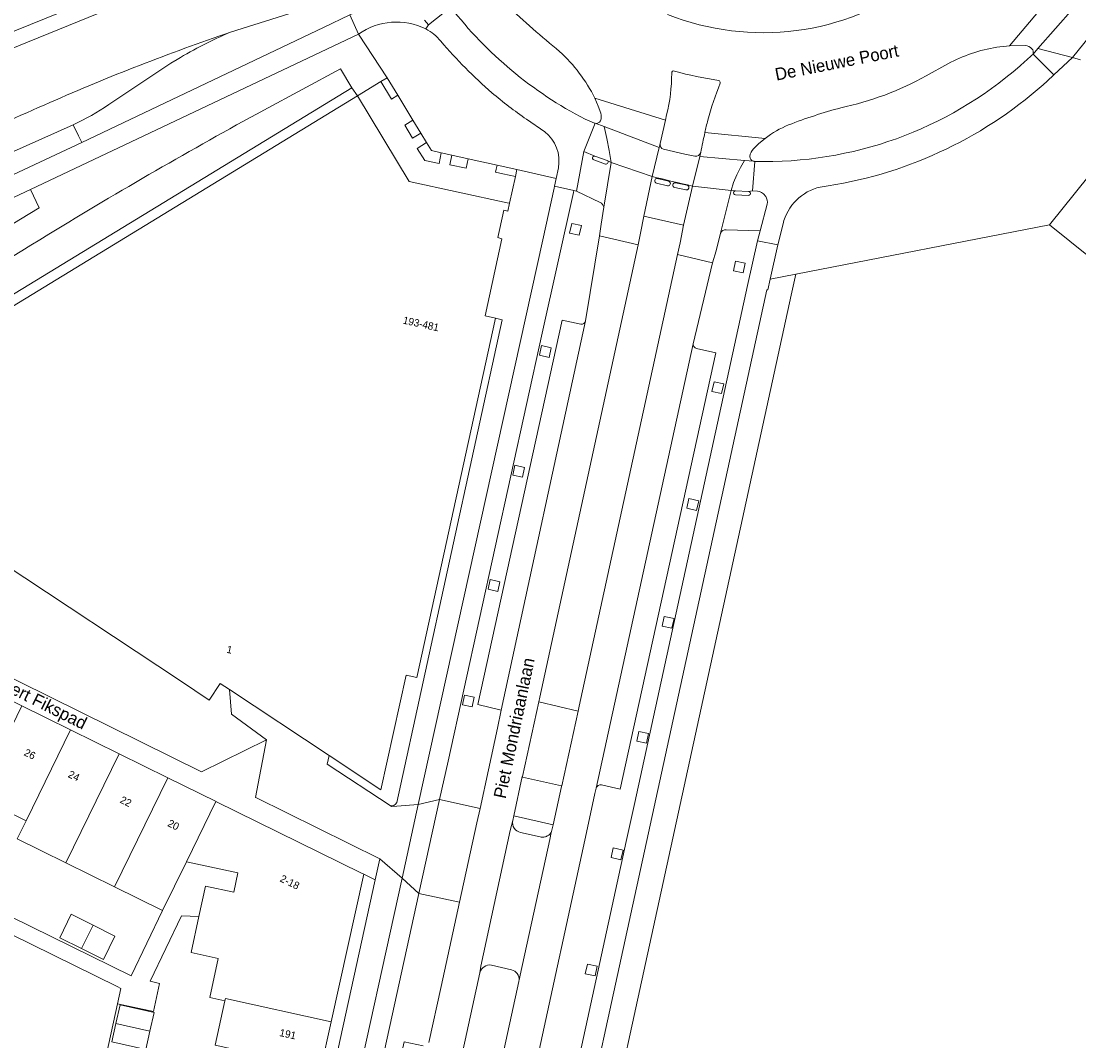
# Model space of a CAD drawing. Header units: metres. Extents: x 151448 to 154749, y 463108 to 465296.
# Tile 285 of 449: x 154432 to 154539, y 463240 to 463343. Entities that reach past the tile are written whole.
import ezdxf
from ezdxf.enums import TextEntityAlignment as Align

# ---------------------------------------------------------------- set-up
doc = ezdxf.new("R2010")
doc.units = ezdxf.units.M
for name, color, linetype, lineweight in [('B-PV-GR-BEPLANTING_CULTUUR_BODEMBEDEKKER-GV', 253, 'Continuous', 9), ('B-PV-GR-GROENVOORZIENING-GV', 253, 'Continuous', 9), ('B-PV-GR-HAAG-GV', 253, 'Continuous', 9), ('B-PV-OG-BEBOUWING-GV', 1, 'Continuous', 9), ('B-PV-OG-BEBOUWING-T18', 2, 'Continuous', 9), ('B-PV-OG-TERREIN_BEGROEID-GV', 253, 'Continuous', 9), ('B-PV-OG-TERREIN_ERF-GV', 253, 'Continuous', 9), ('B-PV-OG-TOPOGRAFIE-T18', 2, 'Continuous', 9), ('B-PV-VH-GESLOTENVERHARDING_ASFALT-GV', 253, 'Continuous', 9), ('B-PV-VH-GESLOTENVERHARDING_BETON-GV', 253, 'Continuous', 9), ('B-PV-VH-ONVERHARD-GV', 253, 'Continuous', 9), ('B-PV-VH-OPENVERHARDING_BETONSTRAATSTEEN-GV', 253, 'Continuous', 9), ('B-PV-VH-OPENVERHARDING_SIERBESTRATING-GV', 253, 'Continuous', 9), ('B-PV-VH-OPENVERHARDING_STRAATBAKSTEEN-GV', 253, 'Continuous', 9), ('B-PV-VH-OPENVERHARDING_TEGEL-GV', 253, 'Continuous', 9)]:
    doc.layers.add(name, color=color, linetype=linetype, lineweight=lineweight)
doc.styles.add('Drong', font='txt', dxfattribs={"height": 1.8})

msp = doc.modelspace()

# ---------------------------------------------------------------- linework, layer by layer
at = {"layer": 'B-PV-GR-BEPLANTING_CULTUUR_BODEMBEDEKKER-GV', "flags": 128}
msp.add_lwpolyline([(154482.897, 463266.771), (154482.887, 463266.727), (154486.818, 463265.84), (154486.849, 463265.833), (154488.5, 463273.376), (154484.528, 463274.317)], close=True, dxfattribs=at)
at = {"layer": 'B-PV-GR-GROENVOORZIENING-GV', "flags": 128}
for points in [[(154437.634, 463332.403), (154438.167, 463331.299), (154438.494, 463330.622), (154462.861, 463342.217), (154465.508, 463343.476), (154466.391, 463343.896), (154465.786, 463345.661), (154464.538, 463345.239), (154463.408, 463344.878), (154462.33, 463344.531), (154453.477, 463341.744)], [(154448.108, 463339), (154447.462, 463338.603), (154441.237, 463334.451)], [(154433.345, 463325.883), (154427.303, 463323.076), (154424.923, 463322.023), (154402.568, 463311.602), (154401.531, 463311.064), (154404.385, 463307.284)], [(154425.275, 463318.641), (154434.213, 463324.043), (154433.345, 463325.883)]]:
    msp.add_lwpolyline(points, dxfattribs=at)
at = {"layer": 'B-PV-GR-GROENVOORZIENING-GV'}
for points in [[(154453.477, 463341.744, 0.0334507), (154448.108, 463339)], [(154441.237, 463334.451, -0.0366325), (154437.634, 463332.403)]]:
    msp.add_lwpolyline(points, format="xyb", dxfattribs=at)
at = {"layer": 'B-PV-GR-GROENVOORZIENING-GV', "flags": 128}
for points in [[(154487.841, 463322.486), (154487.627, 463321.509), (154488.604, 463321.296), (154488.818, 463322.273)], [(154504.336, 463318.693), (154504.122, 463317.716), (154505.099, 463317.503), (154505.313, 463318.48)], [(154484.803, 463310.179), (154484.59, 463309.202), (154485.567, 463308.989), (154485.78, 463309.966)], [(154502.181, 463306.536), (154501.968, 463305.559), (154502.945, 463305.346), (154503.158, 463306.323)], [(154482.124, 463298.121), (154481.911, 463297.144), (154482.888, 463296.931), (154483.101, 463297.908)], [(154499.653, 463294.773), (154499.44, 463293.796), (154500.417, 463293.583), (154500.63, 463294.56)], [(154479.634, 463286.615), (154479.421, 463285.638), (154480.398, 463285.425), (154480.611, 463286.402)], [(154497.17, 463282.904), (154496.957, 463281.927), (154497.934, 463281.714), (154498.147, 463282.691)], [(154477.052, 463274.988), (154476.839, 463274.011), (154477.816, 463273.798), (154478.029, 463274.775)], [(154494.611, 463271.327), (154494.398, 463270.35), (154495.375, 463270.137), (154495.588, 463271.114)], [(154492.035, 463259.591), (154491.822, 463258.614), (154492.799, 463258.401), (154493.012, 463259.378)], [(154489.428, 463247.902), (154489.215, 463246.925), (154490.192, 463246.712), (154490.405, 463247.689)]]:
    msp.add_lwpolyline(points, close=True, dxfattribs=at)
at = {"layer": 'B-PV-GR-HAAG-GV', "flags": 128}
msp.add_lwpolyline([(154425.275, 463318.641), (154434.213, 463324.043), (154433.345, 463325.883), (154427.303, 463323.076), (154424.923, 463322.023), (154402.568, 463311.602), (154401.531, 463311.064), (154404.385, 463307.284)], dxfattribs=at)
at = {"layer": 'B-PV-OG-BEBOUWING-GV', "flags": 128}
for points in [[(154469.243, 463337.145), (154468.624, 463336.767), (154469.697, 463335.007), (154470.32, 463335.389)], [(154463.407, 463268.905), (154468.638, 463265.442), (154471.179, 463277.006), (154472.256, 463276.77), (154480.181, 463312.93), (154479.112, 463313.183), (154480.802, 463320.939), (154480.412, 463321.047), (154480.619, 463321.982), (154481.023, 463323.811), (154481.423, 463323.724), (154481.595, 463324.515), (154481.346, 463324.569), (154471.483, 463326.712), (154466.261, 463335.326), (154410.712, 463301.415), (154410.8, 463301.357), (154430.472, 463288.314), (154448.436, 463276.404), (154451.335, 463274.482), (154452.448, 463276.161), (154453.37, 463275.551)], [(154471.856, 463332.864), (154471.025, 463332.36), (154471.811, 463331.065), (154472.645, 463331.575)], [(154472.289, 463330.04), (154473.06, 463328.827), (154474.484, 463328.514), (154474.707, 463329.592), (154473.733, 463329.809), (154473.213, 463330.627)], [(154477.426, 463328.988), (154475.786, 463329.352), (154475.573, 463328.395), (154477.227, 463328.046)], [(154480.902, 463327.477), (154482.184, 463327.198), (154482.324, 463327.898), (154480.327, 463328.343), (154480.234, 463327.929), (154480.169, 463327.637)], [(154422.217, 463265.341), (154427.114, 463262.926), (154427.237, 463262.865), (154428.12, 463264.661), (154427.991, 463264.724), (154432.466, 463273.901), (154427.568, 463276.315)], [(154437.364, 463271.488), (154432.466, 463273.901), (154427.991, 463264.724), (154428.12, 463264.661), (154432.891, 463262.314)], [(154442.262, 463269.074), (154437.364, 463271.488), (154432.891, 463262.314), (154432.014, 463260.515), (154436.911, 463258.1)], [(154447.16, 463266.661), (154442.262, 463269.074), (154436.911, 463258.1), (154441.807, 463255.685)], [(154441.807, 463255.685), (154446.624, 463253.309), (154449.037, 463258.207), (154452.017, 463264.254), (154452.022, 463264.266), (154447.16, 463266.661)], [(154452.017, 463264.254), (154449.037, 463258.207), (154454.224, 463257.083), (154453.802, 463255.138), (154450.959, 463255.755), (154450.29, 463252.674), (154449.505, 463249.056), (154452.229, 463248.459), (154451.386, 463244.535), (154452.924, 463244.198), (154452.977, 463244.437), (154463.628, 463242.094), (154466.897, 463256.955), (154466.686, 463257.059)], [(154438.463, 463249.461), (154439.638, 463251.818), (154437.448, 463252.91), (154436.304, 463250.538)], [(154439.638, 463251.818), (154438.463, 463249.461), (154440.684, 463248.353), (154441.828, 463250.725)], [(154445.363, 463241.158), (154445.779, 463243.026), (154442.36, 463243.788), (154441.942, 463241.921)], [(154462.593, 463237.394), (154463.628, 463242.094), (154452.977, 463244.437), (154452.924, 463244.198), (154451.944, 463239.737)], [(154441.942, 463241.921), (154441.524, 463240.053), (154444.946, 463239.29), (154445.363, 463241.158)]]:
    msp.add_lwpolyline(points, close=True, dxfattribs=at)
at = {"layer": 'B-PV-OG-TERREIN_BEGROEID-GV'}
for points in [[(154475.662, 463344.268, 0.1103718), (154489.184, 463332.991)], [(154486.623, 463339.808, -0.0248097), (154481.337, 463344.477)], [(154531.94, 463340.367, 0.0212507), (154530.654, 463340.218)], [(154534.197, 463340.07, 0.1732003), (154533.508, 463340.395)], [(154490.181, 463335.106, 0.0883413), (154486.623, 463339.808)], [(154530.654, 463340.218, 0.0849614), (154525.729, 463338.55)], [(154532.986, 463338.331, 0.0118008), (154534.3, 463339.531)], [(154534.3, 463339.531, 0.2430312), (154534.197, 463340.07)], [(154506.28, 463328.726, 0.1883489), (154532.986, 463338.331)], [(154523.549, 463337.354, -0.0756971), (154514.934, 463334.122)], [(154514.934, 463334.122, 0.0273732), (154509.677, 463332.394)], [(154456.843, 463333.896, 0.0122024), (154435.18, 463321.406)], [(154490.738, 463332.804, 0.1694306), (154490.764, 463333.595)], [(154490.223, 463332.562, 0.3262557), (154490.738, 463332.804)], [(154509.677, 463332.394, 0.0659432), (154507.321, 463331.045)], [(154506.139, 463329.992, 0.1636338), (154505.785, 463329.234)], [(154505.785, 463329.234, 0.3638577), (154506.185, 463328.735)], [(154506.185, 463328.735, 0.0531534), (154506.28, 463328.726)], [(154435.18, 463321.406, 0.0068535), (154420.729, 463312.223)]]:
    msp.add_lwpolyline(points, format="xyb", dxfattribs=at)
at = {"layer": 'B-PV-OG-TERREIN_BEGROEID-GV', "flags": 128}
for points in [[(154533.508, 463340.395), (154531.94, 463340.367)], [(154525.729, 463338.55), (154523.549, 463337.354)], [(154420.729, 463312.223), (154422.299, 463309.671), (154465.709, 463336.125), (154464.568, 463338.038), (154456.843, 463333.896)], [(154490.764, 463333.595), (154490.501, 463334.288), (154490.181, 463335.106)], [(154489.184, 463332.991), (154490.138, 463332.587), (154490.223, 463332.562)], [(154507.321, 463331.045), (154506.699, 463330.531), (154506.139, 463329.992)]]:
    msp.add_lwpolyline(points, dxfattribs=at)
for points in [[(154499.1, 463322.317), (154495.11, 463323.207), (154494.779, 463321.49), (154494.522, 463320.337), (154484.627, 463274.777), (154484.528, 463274.317), (154488.5, 463273.376), (154488.606, 463273.859), (154498.51, 463319.344), (154498.778, 463320.513)], [(154412.943, 463296.396), (154413.379, 463297.231), (154426.227, 463283.378), (154425.958, 463281.323), (154425.752, 463279.752), (154426.056, 463279.374), (154426.087, 463279.336), (154426.092, 463279.33), (154450.576, 463267.243), (154457.112, 463270.47), (154453.571, 463273.047), (154453.37, 463275.551), (154452.448, 463276.161), (154451.335, 463274.482), (154448.436, 463276.404), (154430.472, 463288.314), (154410.8, 463301.357), (154409.662, 463300.661)]]:
    msp.add_lwpolyline(points, close=True, dxfattribs=at)
at = {"layer": 'B-PV-OG-TERREIN_ERF-GV', "flags": 128}
for points in [[(154480.181, 463312.93), (154472.256, 463276.77), (154471.179, 463277.006), (154468.638, 463265.442), (154463.407, 463268.905), (154463.233, 463268.023), (154469.547, 463263.853)], [(154470.228, 463264.154), (154480.854, 463312.776), (154480.181, 463312.93)], [(154416.254, 463258.34), (154442.081, 463245.647), (154442.45, 463245.45), (154442.102, 463243.9), (154445.732, 463243.107), (154446.338, 463245.941), (154445.376, 463246.194), (154448.541, 463252.758), (154450.29, 463252.674), (154450.959, 463255.755), (154453.802, 463255.138), (154454.224, 463257.083), (154449.037, 463258.207), (154446.624, 463253.309), (154443.486, 463246.699), (154423.29, 463256.625)], [(154451.944, 463239.737), (154452.924, 463244.198), (154451.386, 463244.535), (154452.229, 463248.459), (154449.505, 463249.056), (154450.29, 463252.674), (154448.541, 463252.758), (154445.376, 463246.194), (154446.338, 463245.941), (154445.732, 463243.107), (154442.102, 463243.9), (154438.851, 463228.987)]]:
    msp.add_lwpolyline(points, dxfattribs=at)
for points in [[(154427.114, 463262.926), (154422.217, 463265.341), (154417.319, 463267.756), (154417.187, 463267.821), (154418.065, 463269.606), (154413.632, 463271.787), (154412.743, 463270.004), (154412.418, 463270.164), (154407.471, 463272.599), (154404.244, 463266.021), (154423.29, 463256.625), (154443.486, 463246.699), (154446.624, 463253.309), (154441.807, 463255.685), (154436.911, 463258.1), (154432.014, 463260.515), (154432.891, 463262.314), (154428.12, 463264.661), (154427.237, 463262.865)], [(154423.178, 463236.454), (154427.74, 463234.146), (154434.467, 463230.907), (154438.851, 463228.987), (154442.102, 463243.9), (154442.45, 463245.45), (154442.081, 463245.647), (154416.254, 463258.34), (154397.921, 463267.336), (154395.577, 463262.682), (154392.982, 463257.07), (154390.565, 463252.49), (154392.699, 463251.404), (154406.712, 463244.542), (154408.196, 463243.817), (154421.625, 463237.184)], [(154468.052, 463256.392), (154466.897, 463256.955), (154463.628, 463242.094), (154462.593, 463237.394), (154461.562, 463232.704), (154460.53, 463228.014), (154459.498, 463223.324), (154458.466, 463218.634), (154457.434, 463213.945), (154456.403, 463209.254), (154455.371, 463204.564), (154454.339, 463199.874), (154453.307, 463195.184), (154452.251, 463190.382), (154451.49, 463186.925), (154452.654, 463186.244), (154457.834, 463209.842)], [(154439.638, 463251.818), (154441.828, 463250.725), (154440.684, 463248.353), (154438.463, 463249.461), (154436.304, 463250.538), (154437.448, 463252.91)], [(154441.942, 463241.921), (154442.36, 463243.788), (154445.779, 463243.026), (154445.363, 463241.158), (154444.946, 463239.29), (154441.524, 463240.053)]]:
    msp.add_lwpolyline(points, close=True, dxfattribs=at)
at = {"layer": 'B-PV-OG-TERREIN_ERF-GV'}
msp.add_lwpolyline([(154469.547, 463263.853, 0.3686075), (154470.228, 463264.154)], format="xyb", dxfattribs=at)
at = {"layer": 'B-PV-VH-GESLOTENVERHARDING_ASFALT-GV', "flags": 128}
for points in [[(154441.618, 463345.916), (154402.949, 463330.23), (154397.917, 463328.184), (154398.51, 463326.714), (154440.225, 463343.662), (154441.545, 463344.244), (154458.812, 463353.168), (154459.746, 463353.626), (154459.027, 463355.002), (154458.104, 463354.559)], [(154458.078, 463348.276), (154461.115, 463349.772), (154461.491, 463349.954), (154459.951, 463353.233), (154459.746, 463353.626), (154458.812, 463353.168), (154441.545, 463344.244), (154440.225, 463343.662), (154398.51, 463326.714), (154399.783, 463323.553), (154408.878, 463327.292)], [(154454.952, 463353.421), (154443.709, 463349.732), (154442.56, 463349.365), (154429.78, 463344.149), (154428.539, 463343.643), (154412.366, 463337.06), (154407.12, 463334.92), (154403.278, 463330.603), (154403.148, 463330.458), (154402.949, 463330.23), (154441.618, 463345.916)], [(154531.94, 463340.367), (154538.153, 463347.754), (154536.698, 463348.935)], [(154453.477, 463341.744), (154462.33, 463344.531), (154463.408, 463344.878), (154462.171, 463348.549), (154461.588, 463348.36), (154458.416, 463347.33)], [(154534.3, 463339.531), (154534.77, 463340.081), (154540.112, 463346.169), (154539.739, 463346.455), (154538.257, 463347.669), (154538.153, 463347.754), (154531.94, 463340.367), (154533.508, 463340.395)], [(154473.019, 463342.946), (154473.41, 463342.466), (154475.662, 463344.268)], [(154540.553, 463338.089), (154544.058, 463335.569), (154545.056, 463334.866), (154548.628, 463339.171), (154547.698, 463339.961), (154544.919, 463342.262), (154542.404, 463344.275), (154538.284, 463339.204), (154539.079, 463338.937)], [(154366.422, 463294.492), (154397.208, 463309.036), (154401.531, 463311.064), (154402.568, 463311.602), (154424.923, 463322.023), (154427.303, 463323.076), (154433.345, 463325.883), (154466.372, 463341.54), (154465.508, 463343.476), (154462.861, 463342.217), (154438.494, 463330.622), (154424.137, 463323.902), (154401.399, 463313.242), (154395.75, 463310.645), (154365.979, 463296.566)], [(154465.508, 463343.476), (154466.372, 463341.54)], [(154473.148, 463342.063), (154473.41, 463342.466), (154473.019, 463342.946)], [(154441.237, 463334.451), (154447.462, 463338.603), (154448.108, 463339)], [(154523.549, 463337.354), (154525.729, 463338.55)], [(154490.181, 463335.106), (154497.273, 463332.882), (154497.401, 463333.407)], [(154490.223, 463332.562), (154491.111, 463332.228), (154496.645, 463330.13), (154496.742, 463330.535), (154497.273, 463332.882), (154490.181, 463335.106), (154490.501, 463334.288), (154490.764, 463333.595)], [(154497.401, 463333.407), (154497.273, 463332.882), (154496.742, 463330.535)], [(154425.646, 463327.059), (154437.634, 463332.403)], [(154501.257, 463331.634), (154507.321, 463331.045)], [(154506.139, 463329.992), (154506.699, 463330.531), (154507.321, 463331.045), (154501.257, 463331.634)], [(154496.742, 463330.535), (154496.645, 463330.13), (154495.938, 463327.196)], [(154497.104, 463329.956), (154499.253, 463329.463), (154500.239, 463329.259)], [(154500.239, 463329.259), (154499.253, 463329.463), (154497.104, 463329.956)], [(154500.006, 463326.235), (154500.744, 463329.215), (154500.845, 463329.622)], [(154500.845, 463329.622), (154500.744, 463329.215), (154505.253, 463328.823), (154506.185, 463328.735)], [(154505.253, 463328.823), (154504.827, 463328.108), (154504.459, 463327.361), (154504.153, 463326.587), (154503.911, 463325.79), (154504.355, 463325.758), (154505.633, 463325.693), (154506.061, 463325.773), (154506.28, 463328.726)], [(154506.185, 463328.735), (154505.253, 463328.823)], [(154474.061, 463226.165), (154474.097, 463226.329), (154475.575, 463233.167), (154478.588, 463247.027), (154478.678, 463247.674), (154481.66, 463261.353), (154481.925, 463262.341), (154482.024, 463262.81), (154482.027, 463262.822), (154482.844, 463266.782), (154482.897, 463266.771), (154484.528, 463274.317), (154484.627, 463274.777), (154494.522, 463320.337), (154490.633, 463321.222), (154489.236, 463312.658), (154480.746, 463273.473), (154480.356, 463271.641), (154479.458, 463267.457), (154478.611, 463263.57), (154478.292, 463262.109), (154476.552, 463254.147), (154474.703, 463245.641), (154473.464, 463239.992)], [(154463.078, 463111.882), (154463.55, 463114.126), (154463.936, 463115.986), (154478.049, 463180.716), (154483.211, 463204.392), (154485.845, 463216.475), (154496.147, 463263.726), (154507.501, 463315.807), (154507.599, 463315.805), (154507.831, 463316.859), (154508.607, 463320.315), (154506.563, 463320.717), (154505.549, 463316.241), (154494.193, 463264.152), (154493.34, 463260.243), (154483.891, 463216.901), (154481.255, 463204.808), (154476.947, 463185.05), (154476.095, 463181.142), (154461.98, 463116.402), (154461.592, 463114.533), (154461.013, 463111.882)], [(154484.063, 463236.897), (154489.336, 463261.151), (154490.186, 463265.06), (154490.303, 463265.6), (154500.079, 463310.352), (154502.039, 463318.519), (154498.51, 463319.344), (154488.606, 463273.859), (154488.5, 463273.376), (154486.849, 463265.833), (154486.818, 463265.84), (154486.807, 463265.791), (154485.964, 463261.936), (154485.96, 463261.916), (154485.812, 463261.238), (154485.769, 463261.16), (154485.64, 463260.451), (154482.651, 463246.773), (154482.541, 463246.271)], [(154482.52, 463246.131), (154479.497, 463232.276), (154477.983, 463225.411), (154477.947, 463225.247), (154473.809, 463206.404), (154471.095, 463194.043), (154471.058, 463193.875), (154469.588, 463187.194), (154468.75, 463183.32), (154468.642, 463182.82), (154465.274, 463167.433), (154462.595, 463155.209), (154461.047, 463148.108), (154461.025, 463148.01), (154454.008, 463116.167), (154453.054, 463111.882)]]:
    msp.add_lwpolyline(points, dxfattribs=at)
at = {"layer": 'B-PV-VH-GESLOTENVERHARDING_ASFALT-GV'}
for points in [[(154522.579, 463346.752, -0.2580312), (154497.503, 463343.517)], [(154481.337, 463344.477, 0.0248097), (154486.623, 463339.808)], [(154466.372, 463341.54, -0.2740631), (154473.148, 463342.063)], [(154435.291, 463334.648, -0.0217654), (154453.477, 463341.744)], [(154453.477, 463341.744, 0.0217654), (154435.291, 463334.648)], [(154448.108, 463339, -0.0334507), (154453.477, 463341.744)], [(154530.654, 463340.218, -0.0212507), (154531.94, 463340.367)], [(154533.508, 463340.395, -0.1732003), (154534.197, 463340.07)], [(154486.623, 463339.808, -0.0883413), (154490.181, 463335.106)], [(154525.729, 463338.55, -0.0849614), (154530.654, 463340.218)], [(154534.197, 463340.07, -0.2430312), (154534.3, 463339.531)], [(154497.915, 463337.612, -0.0608715), (154497.401, 463333.407)], [(154497.401, 463333.407, 0.0608715), (154497.915, 463337.612)], [(154498.198, 463337.821, 0.5974954), (154497.915, 463337.612)], [(154497.915, 463337.612, -0.5974954), (154498.198, 463337.821)], [(154502.643, 463336.886, -0.0371336), (154498.198, 463337.821)], [(154498.198, 463337.821, 0.0371336), (154502.643, 463336.886)], [(154514.934, 463334.122, 0.0756971), (154523.549, 463337.354)], [(154501.543, 463332.867, -0.0270924), (154502.796, 463336.608)], [(154502.796, 463336.608, 0.0270924), (154501.543, 463332.867)], [(154502.796, 463336.608, 0.3639383), (154502.643, 463336.886)], [(154502.643, 463336.886, -0.3639383), (154502.796, 463336.608)], [(154416.783, 463326.094, -0.0118934), (154435.291, 463334.648)], [(154435.291, 463334.648, 0.0118934), (154416.783, 463326.094)], [(154437.634, 463332.403, 0.0366325), (154441.237, 463334.451)], [(154509.677, 463332.394, -0.0273732), (154514.934, 463334.122)], [(154490.764, 463333.595, -0.1694306), (154490.738, 463332.804)], [(154490.738, 463332.804, -0.3262557), (154490.223, 463332.562)], [(154501.257, 463331.634, -0.0047963), (154501.543, 463332.867)], [(154501.543, 463332.867, 0.0047963), (154501.257, 463331.634)], [(154507.321, 463331.045, -0.0659432), (154509.677, 463332.394)], [(154500.845, 463329.622, -0.008023), (154501.257, 463331.634)], [(154501.257, 463331.634, 0.008023), (154500.845, 463329.622)], [(154496.742, 463330.535, 0.3900962), (154497.104, 463329.956)], [(154497.104, 463329.956, -0.3900962), (154496.742, 463330.535)], [(154505.785, 463329.234, -0.1636338), (154506.139, 463329.992)], [(154500.239, 463329.259, 0.3721774), (154500.845, 463329.622)], [(154500.845, 463329.622, -0.3721774), (154500.239, 463329.259)], [(154506.185, 463328.735, -0.3638577), (154505.785, 463329.234)], [(154506.28, 463328.726, -0.0531534), (154506.185, 463328.735)], [(154495.938, 463327.196, -0.0006985), (154500.006, 463326.235)], [(154482.541, 463246.271, -0.0328448), (154482.52, 463246.131)]]:
    msp.add_lwpolyline(points, format="xyb", dxfattribs=at)
at = {"layer": 'B-PV-VH-GESLOTENVERHARDING_ASFALT-GV', "flags": 128}
for points in [[(154538.284, 463339.204), (154542.404, 463344.275), (154540.112, 463346.169), (154534.77, 463340.081)], [(154534.77, 463340.081), (154534.3, 463339.531), (154536.414, 463337.438), (154538.284, 463339.204)], [(154491.111, 463332.228), (154490.223, 463332.562), (154489.075, 463329.737), (154489.074, 463329.732), (154490.171, 463329.258), (154491.411, 463328.823), (154491.811, 463328.622), (154491.611, 463329.829), (154491.377, 463331.032)], [(154491.111, 463332.228), (154491.377, 463331.032), (154491.611, 463329.829), (154491.811, 463328.622), (154495.938, 463327.196), (154496.645, 463330.13)], [(154495.11, 463323.207), (154495.938, 463327.196), (154491.811, 463328.622), (154491.085, 463324.119), (154490.795, 463322.418), (154490.633, 463321.222), (154494.522, 463320.337), (154494.779, 463321.49)], [(154503.911, 463325.79), (154504.153, 463326.587), (154504.459, 463327.361), (154504.827, 463328.108), (154505.253, 463328.823), (154500.744, 463329.215), (154500.006, 463326.235)], [(154475.391, 463268.343), (154484.873, 463311.446), (154488.021, 463325.608), (154488.06, 463325.79), (154486.11, 463326.223), (154486.068, 463326.02), (154484.923, 463320.827), (154472.39, 463263.976), (154474.537, 463264.481)], [(154502.833, 463321.509), (154503.911, 463325.79), (154500.006, 463326.235), (154499.1, 463322.317), (154498.778, 463320.513), (154498.51, 463319.344), (154502.039, 463318.519), (154502.376, 463319.721)], [(154472.449, 463255.003), (154474.537, 463264.481), (154472.39, 463263.976), (154470.756, 463256.537)], [(154460.376, 463209.282), (154460.389, 463209.279), (154462.337, 463208.863), (154472.449, 463255.003), (154470.756, 463256.537)]]:
    msp.add_lwpolyline(points, close=True, dxfattribs=at)
at = {"layer": 'B-PV-VH-GESLOTENVERHARDING_BETON-GV'}
for points in [[(154490.171, 463329.258, 1.0049319), (154490.082, 463328.873)], [(154491.249, 463328.461, 0.9052709), (154491.411, 463328.823)], [(154496.463, 463327.01, 0.9394377), (154496.394, 463326.534)], [(154497.506, 463326.261, 0.9383992), (154497.612, 463326.721)], [(154498.303, 463326.576, 0.9809109), (154498.22, 463326.11)], [(154499.334, 463325.861, 0.968959), (154499.488, 463326.325)], [(154504.355, 463325.758, 1.0149818), (154504.341, 463325.358)], [(154505.618, 463325.301, 1.0688743), (154505.633, 463325.693)]]:
    msp.add_lwpolyline(points, format="xyb", dxfattribs=at)
at = {"layer": 'B-PV-VH-GESLOTENVERHARDING_BETON-GV', "flags": 128}
for points in [[(154490.082, 463328.873), (154491.249, 463328.461)], [(154491.411, 463328.823), (154490.171, 463329.258)], [(154496.394, 463326.534), (154497.506, 463326.261)], [(154497.612, 463326.721), (154496.463, 463327.01)], [(154499.488, 463326.325), (154498.303, 463326.576)], [(154498.22, 463326.11), (154499.334, 463325.861)], [(154505.633, 463325.693), (154504.355, 463325.758)], [(154504.341, 463325.358), (154505.618, 463325.301)]]:
    msp.add_lwpolyline(points, dxfattribs=at)
at = {"layer": 'B-PV-VH-ONVERHARD-GV', "flags": 128}
msp.add_lwpolyline([(154546.382, 463313.966), (154535.971, 463322.344), (154510.417, 463317.363), (154509.942, 463315.265), (154498.589, 463263.193), (154488.288, 463215.943)], dxfattribs=at)
at = {"layer": 'B-PV-VH-OPENVERHARDING_BETONSTRAATSTEEN-GV'}
for points in [[(154497.503, 463343.517, 0.2580312), (154522.579, 463346.752)], [(154489.184, 463332.991, -0.1103718), (154475.662, 463344.268)], [(154473.148, 463342.063, 0.2740631), (154466.372, 463341.54)], [(154474.668, 463340.824, 0.1032973), (154473.148, 463342.063)], [(154473.148, 463342.063, -0.1032973), (154474.668, 463340.824)], [(154479.799, 463335.635, -0.0352713), (154474.668, 463340.824)], [(154474.668, 463340.824, 0.0352713), (154479.799, 463335.635)], [(154534.3, 463339.531, -0.0118008), (154532.986, 463338.331)], [(154532.986, 463338.331, -0.1883489), (154506.28, 463328.726)], [(154535.322, 463336.441, 0.0083167), (154536.414, 463337.438)], [(154536.414, 463337.438, -0.0083167), (154535.322, 463336.441)], [(154512.878, 463326.142, 0.1472793), (154535.322, 463336.441)], [(154535.322, 463336.441, -0.1472793), (154512.878, 463326.142)], [(154483.29, 463332.962, -0.0178752), (154479.799, 463335.635)], [(154479.799, 463335.635, 0.0178752), (154483.29, 463332.962)], [(154486.499, 463328.084, 0.2776655), (154485.138, 463331.718)], [(154485.138, 463331.718, -0.2776655), (154486.499, 463328.084)], [(154490.082, 463328.873, -1.0049319), (154490.171, 463329.258)], [(154491.411, 463328.823, -0.9052709), (154491.249, 463328.461)], [(154500.006, 463326.235, 0.0006985), (154495.938, 463327.196)], [(154496.394, 463326.534, -0.9394377), (154496.463, 463327.01)], [(154497.612, 463326.721, -0.9383992), (154497.506, 463326.261)], [(154498.22, 463326.11, -0.9809109), (154498.303, 463326.576)], [(154499.488, 463326.325, -0.968959), (154499.334, 463325.861)], [(154504.341, 463325.358, -1.0149818), (154504.355, 463325.758)], [(154505.633, 463325.693, -1.0688743), (154505.618, 463325.301)], [(154509.123, 463322.425, -0.2869373), (154512.878, 463326.142)], [(154512.878, 463326.142, 0.2869373), (154509.123, 463322.425)], [(154491.085, 463324.119, 0.1916908), (154490.703, 463324.598)], [(154490.703, 463324.598, -0.1916908), (154491.085, 463324.119)], [(154503.401, 463321.85, 0.3331611), (154502.833, 463321.509)], [(154502.833, 463321.509, -0.3331611), (154503.401, 463321.85)], [(154488.763, 463312.322, 0.3844932), (154489.236, 463312.658)], [(154489.236, 463312.658, -0.3844932), (154488.763, 463312.322)], [(154500.425, 463309.891, -0.395212), (154500.079, 463310.352)], [(154500.079, 463310.352, 0.395212), (154500.425, 463309.891)], [(154490.303, 463265.6, -0.3986033), (154490.845, 463265.936)], [(154490.845, 463265.936, 0.3986033), (154490.303, 463265.6)], [(154470.228, 463264.154, -0.3686075), (154469.547, 463263.853)], [(154481.925, 463262.341, 0.4369909), (154482.695, 463261.164)], [(154482.695, 463261.164, -0.4369909), (154481.925, 463262.341)], [(154479.766, 463247.794, 0.3841815), (154478.588, 463247.027)], [(154478.588, 463247.027, -0.3841815), (154479.766, 463247.794)], [(154482.541, 463246.271, 0.3701831), (154481.78, 463247.317)], [(154481.78, 463247.317, -0.3701831), (154482.541, 463246.271)], [(154482.52, 463246.131, 0.0328448), (154482.541, 463246.271)]]:
    msp.add_lwpolyline(points, format="xyb", dxfattribs=at)
at = {"layer": 'B-PV-VH-OPENVERHARDING_BETONSTRAATSTEEN-GV', "flags": 128}
for points in [[(154475.662, 463344.268), (154473.41, 463342.466), (154473.148, 463342.063)], [(154466.372, 463341.54), (154469.243, 463337.145), (154470.32, 463335.389), (154471.856, 463332.864), (154472.645, 463331.575), (154473.213, 463330.627), (154473.733, 463329.809), (154474.707, 463329.592), (154475.786, 463329.352), (154477.426, 463328.988), (154480.327, 463328.343), (154482.324, 463327.898), (154486.276, 463327.018), (154486.499, 463328.084)], [(154536.414, 463337.438), (154534.3, 463339.531)], [(154539.079, 463338.937), (154538.284, 463339.204), (154536.414, 463337.438)], [(154509.123, 463322.425), (154508.607, 463320.315), (154507.831, 463316.859), (154510.417, 463317.363), (154535.971, 463322.344), (154542.585, 463330.564), (154545.6, 463334.31)], [(154485.138, 463331.718), (154483.29, 463332.962)], [(154483.29, 463332.962), (154485.138, 463331.718)], [(154486.499, 463328.084), (154486.276, 463327.018), (154486.11, 463326.223), (154488.06, 463325.79), (154488.338, 463325.728), (154489.074, 463329.732), (154489.075, 463329.737), (154490.223, 463332.562), (154490.138, 463332.587), (154489.184, 463332.991)], [(154490.171, 463329.258), (154489.074, 463329.732), (154488.338, 463325.728), (154490.703, 463324.598)], [(154491.249, 463328.461), (154490.082, 463328.873)], [(154491.085, 463324.119), (154491.811, 463328.622), (154491.411, 463328.823)], [(154506.28, 463328.726), (154506.061, 463325.773), (154506.567, 463325.742), (154506.767, 463325.693), (154506.949, 463325.608), (154507.154, 463325.464), (154507.381, 463325.195), (154507.469, 463325.013), (154507.523, 463324.817), (154507.545, 463324.617), (154507.532, 463324.417), (154506.809, 463321.73), (154506.563, 463320.717), (154508.607, 463320.315), (154509.123, 463322.425)], [(154469.547, 463263.853), (154469.703, 463263.75), (154470.239, 463263.795), (154472.39, 463263.976), (154484.923, 463320.827), (154486.068, 463326.02), (154486.11, 463326.223), (154486.276, 463327.018), (154482.324, 463327.898), (154482.184, 463327.198), (154481.595, 463324.515), (154481.423, 463323.724)], [(154495.938, 463327.196), (154495.11, 463323.207)], [(154497.506, 463326.261), (154496.394, 463326.534)], [(154496.463, 463327.01), (154497.612, 463326.721)], [(154498.303, 463326.576), (154499.488, 463326.325)], [(154490.703, 463324.598), (154488.338, 463325.728), (154488.06, 463325.79), (154488.021, 463325.608), (154484.873, 463311.446), (154475.391, 463268.343), (154474.537, 463264.481), (154478.611, 463263.57), (154479.458, 463267.457), (154480.356, 463271.641), (154480.746, 463273.473), (154478.403, 463274.032), (154486.895, 463312.733)], [(154495.11, 463323.207), (154499.1, 463322.317), (154500.006, 463326.235)], [(154499.334, 463325.861), (154498.22, 463326.11)], [(154504.355, 463325.758), (154503.911, 463325.79), (154502.833, 463321.509)], [(154503.401, 463321.85), (154506.809, 463321.73), (154507.532, 463324.417), (154507.545, 463324.617), (154507.523, 463324.817), (154507.469, 463325.013), (154507.381, 463325.195), (154507.154, 463325.464), (154506.949, 463325.608), (154506.767, 463325.693), (154506.567, 463325.742), (154506.061, 463325.773), (154505.633, 463325.693)], [(154505.618, 463325.301), (154504.341, 463325.358)], [(154481.423, 463323.724), (154481.023, 463323.811), (154480.619, 463321.982), (154480.412, 463321.047), (154480.802, 463320.939), (154479.112, 463313.183), (154480.181, 463312.93), (154480.854, 463312.776), (154470.228, 463264.154)], [(154489.236, 463312.658), (154490.633, 463321.222), (154490.795, 463322.418), (154491.085, 463324.119)], [(154461.592, 463114.533), (154461.98, 463116.402), (154476.095, 463181.142), (154476.947, 463185.05), (154481.255, 463204.808), (154483.891, 463216.901), (154493.34, 463260.243), (154494.193, 463264.152), (154505.549, 463316.241), (154506.563, 463320.717), (154506.809, 463321.73), (154503.401, 463321.85)], [(154502.833, 463321.509), (154502.376, 463319.721), (154502.039, 463318.519), (154500.079, 463310.352)], [(154465.632, 463111.882), (154465.998, 463113.618), (154466.381, 463115.465), (154480.492, 463180.183), (154485.656, 463203.871), (154488.288, 463215.943), (154498.589, 463263.193), (154509.942, 463315.265), (154510.417, 463317.363), (154507.831, 463316.859), (154507.599, 463315.805), (154507.501, 463315.807), (154496.147, 463263.726), (154485.845, 463216.475), (154483.211, 463204.392), (154478.049, 463180.716), (154463.936, 463115.986), (154463.55, 463114.126), (154463.078, 463111.882)], [(154488.763, 463312.322), (154486.895, 463312.733), (154478.403, 463274.032), (154480.746, 463273.473), (154489.236, 463312.658)], [(154486.895, 463312.733), (154488.763, 463312.322)], [(154500.079, 463310.352), (154490.303, 463265.6)], [(154490.845, 463265.936), (154492.733, 463265.508), (154502.368, 463309.455), (154500.425, 463309.891)], [(154500.425, 463309.891), (154502.368, 463309.455), (154492.733, 463265.508), (154490.845, 463265.936)], [(154490.303, 463265.6), (154490.186, 463265.06), (154489.336, 463261.151), (154484.063, 463236.897), (154486.429, 463236.438), (154485.038, 463230.087), (154479.581, 463205.168), (154475.734, 463187.469), (154473.829, 463187.876)], [(154485.769, 463261.16), (154485.812, 463261.238), (154485.96, 463261.916), (154485.964, 463261.936), (154482.027, 463262.822), (154482.024, 463262.81), (154481.925, 463262.341)], [(154481.925, 463262.341), (154481.66, 463261.353), (154478.678, 463247.674), (154478.588, 463247.027)], [(154482.541, 463246.271), (154482.651, 463246.773), (154485.64, 463260.451), (154485.769, 463261.16), (154485.718, 463261.086), (154485.662, 463261.016), (154485.599, 463260.952), (154485.531, 463260.894), (154485.458, 463260.842), (154485.38, 463260.797), (154485.299, 463260.759), (154485.215, 463260.728), (154485.128, 463260.705), (154485.039, 463260.69), (154484.95, 463260.683), (154484.86, 463260.684), (154484.771, 463260.693), (154484.683, 463260.71), (154482.695, 463261.164)], [(154482.695, 463261.164), (154484.683, 463260.71), (154484.771, 463260.693), (154484.86, 463260.684), (154484.95, 463260.683), (154485.039, 463260.69), (154485.128, 463260.705), (154485.215, 463260.728), (154485.299, 463260.759), (154485.38, 463260.797), (154485.458, 463260.842), (154485.531, 463260.894), (154485.599, 463260.952), (154485.662, 463261.016), (154485.718, 463261.086), (154485.769, 463261.16)], [(154473.464, 463239.992), (154474.703, 463245.641), (154476.552, 463254.147), (154472.449, 463255.003), (154462.337, 463208.863), (154462.681, 463208.79), (154464.072, 463208.492), (154470.966, 463240.072), (154472.877, 463239.656)], [(154481.78, 463247.317), (154479.766, 463247.794)], [(154479.766, 463247.794), (154481.78, 463247.317)], [(154478.588, 463247.027), (154475.575, 463233.167)], [(154475.575, 463233.167), (154479.497, 463232.276), (154482.52, 463246.131)]]:
    msp.add_lwpolyline(points, dxfattribs=at)
for points in [[(154487.841, 463322.486), (154488.818, 463322.273), (154488.604, 463321.296), (154487.627, 463321.509)], [(154504.336, 463318.693), (154505.313, 463318.48), (154505.099, 463317.503), (154504.122, 463317.716)], [(154484.803, 463310.179), (154485.78, 463309.966), (154485.567, 463308.989), (154484.59, 463309.202)], [(154502.181, 463306.536), (154503.158, 463306.323), (154502.945, 463305.346), (154501.968, 463305.559)], [(154482.124, 463298.121), (154483.101, 463297.908), (154482.888, 463296.931), (154481.911, 463297.144)], [(154499.653, 463294.773), (154500.63, 463294.56), (154500.417, 463293.583), (154499.44, 463293.796)], [(154479.634, 463286.615), (154480.611, 463286.402), (154480.398, 463285.425), (154479.421, 463285.638)], [(154497.17, 463282.904), (154498.147, 463282.691), (154497.934, 463281.714), (154496.957, 463281.927)], [(154456.017, 463264.667), (154468.51, 463258.481), (154470.756, 463256.537), (154472.39, 463263.976), (154470.239, 463263.795), (154469.703, 463263.75), (154469.547, 463263.853), (154463.233, 463268.023), (154463.407, 463268.905), (154453.37, 463275.551), (154453.571, 463273.047), (154457.112, 463270.47), (154455.993, 463264.679)], [(154477.052, 463274.988), (154478.029, 463274.775), (154477.816, 463273.798), (154476.839, 463274.011)], [(154494.611, 463271.327), (154495.588, 463271.114), (154495.375, 463270.137), (154494.398, 463270.35)], [(154482.027, 463262.822), (154485.964, 463261.936), (154486.807, 463265.791), (154486.818, 463265.84), (154482.887, 463266.727), (154482.897, 463266.771), (154482.844, 463266.782)], [(154472.449, 463255.003), (154476.552, 463254.147), (154478.292, 463262.109), (154478.611, 463263.57), (154474.537, 463264.481)], [(154492.035, 463259.591), (154493.012, 463259.378), (154492.799, 463258.401), (154491.822, 463258.614)], [(154468.51, 463258.481), (154468.052, 463256.392), (154457.834, 463209.842), (154452.654, 463186.244), (154452.036, 463183.317), (154454.552, 463182.764), (154455.193, 463185.686), (154460.376, 463209.282), (154470.756, 463256.537)], [(154489.428, 463247.902), (154490.405, 463247.689), (154490.192, 463246.712), (154489.215, 463246.925)]]:
    msp.add_lwpolyline(points, close=True, dxfattribs=at)
at = {"layer": 'B-PV-VH-OPENVERHARDING_SIERBESTRATING-GV', "flags": 128}
msp.add_lwpolyline([(154482.184, 463327.198), (154480.902, 463327.477), (154480.169, 463327.637), (154480.234, 463327.929), (154480.327, 463328.343), (154477.426, 463328.988), (154477.227, 463328.046), (154475.573, 463328.395), (154475.786, 463329.352), (154474.707, 463329.592), (154474.484, 463328.514), (154473.06, 463328.827), (154472.289, 463330.04), (154473.213, 463330.627), (154472.645, 463331.575), (154471.811, 463331.065), (154471.025, 463332.36), (154471.856, 463332.864), (154470.32, 463335.389), (154469.697, 463335.007), (154468.624, 463336.767), (154466.261, 463335.326), (154471.483, 463326.712), (154481.346, 463324.569), (154481.595, 463324.515)], close=True, dxfattribs=at)
at = {"layer": 'B-PV-VH-OPENVERHARDING_STRAATBAKSTEEN-GV', "flags": 128}
for points in [[(154456.843, 463333.896), (154464.568, 463338.038), (154465.709, 463336.125), (154466.261, 463335.326), (154468.624, 463336.767), (154469.243, 463337.145), (154466.372, 463341.54), (154433.345, 463325.883), (154434.213, 463324.043), (154425.275, 463318.641)], [(154418.08, 463324.522), (154405.482, 463320.485), (154402.902, 463319.072), (154401.896, 463318.514), (154400.81, 463317.938), (154394.112, 463314.314), (154395.75, 463310.645), (154401.399, 463313.242), (154400.624, 463315.076), (154401.793, 463315.705), (154401.408, 463316.531), (154405.92, 463319.014), (154423.013, 463324.503), (154424.137, 463323.902), (154438.494, 463330.622), (154438.167, 463331.299), (154437.634, 463332.403), (154425.646, 463327.059)], [(154427.568, 463276.315), (154432.466, 463273.901), (154437.364, 463271.488), (154442.262, 463269.074), (154447.16, 463266.661), (154452.022, 463264.266), (154452.017, 463264.254), (154466.686, 463257.059), (154466.897, 463256.955), (154468.052, 463256.392), (154468.51, 463258.481), (154456.017, 463264.667), (154455.993, 463264.679), (154457.112, 463270.47), (154450.576, 463267.243), (154426.092, 463279.33)]]:
    msp.add_lwpolyline(points, dxfattribs=at)
at = {"layer": 'B-PV-VH-OPENVERHARDING_STRAATBAKSTEEN-GV'}
for points in [[(154435.18, 463321.406, -0.0122024), (154456.843, 463333.896)], [(154420.729, 463312.223, -0.0068535), (154435.18, 463321.406)]]:
    msp.add_lwpolyline(points, format="xyb", dxfattribs=at)
at = {"layer": 'B-PV-VH-OPENVERHARDING_TEGEL-GV', "flags": 128}
msp.add_lwpolyline([(154410.8, 463301.357), (154410.712, 463301.415), (154466.261, 463335.326), (154465.709, 463336.125), (154422.299, 463309.671), (154420.729, 463312.223), (154419.969, 463311.716), (154421.517, 463309.206), (154408.979, 463301.534), (154409.662, 463300.661)], close=True, dxfattribs=at)
msp.add_lwpolyline([(154545.6, 463334.31), (154542.585, 463330.564), (154535.971, 463322.344), (154546.382, 463313.966), (154596.579, 463273.023)], dxfattribs=at)

# ---------------------------------------------------------------- texts
at = {"layer": 'B-PV-OG-BEBOUWING-T18', "style": 'Drong'}
for s, rotation, p in [('193-481', 347.5, (154472.666, 463312.372)), ('1', 347.7, (154453.384, 463279.567)), ('26', 333.8, (154433.277, 463269.043)), ('24', 333.8, (154437.717, 463266.854)), ('22', 333.8, (154442.948, 463264.277)), ('20', 333.8, (154447.74, 463261.916)), ('2-18', 333.9, (154459.456, 463256.15)), ('191', 347.6, (154459.258, 463240.849))]:
    msp.add_text(s, height=0.75, rotation=rotation, dxfattribs=at).set_placement(p, align=Align.MIDDLE)
at = {"layer": 'B-PV-OG-TOPOGRAFIE-T18', "style": 'Drong'}
for s, rotation, p in [('De Nieuwe Poort', 11.2, (154514.529, 463338.715)), ('Piet Mondriaanlaan', 78.2, (154482.02, 463271.672)), ('Albert Fikspad', 333.4, (154434.045, 463274.294))]:
    msp.add_text(s, height=1.25, rotation=rotation, dxfattribs=at).set_placement(p, align=Align.MIDDLE)

doc.saveas('drawing.dxf')
